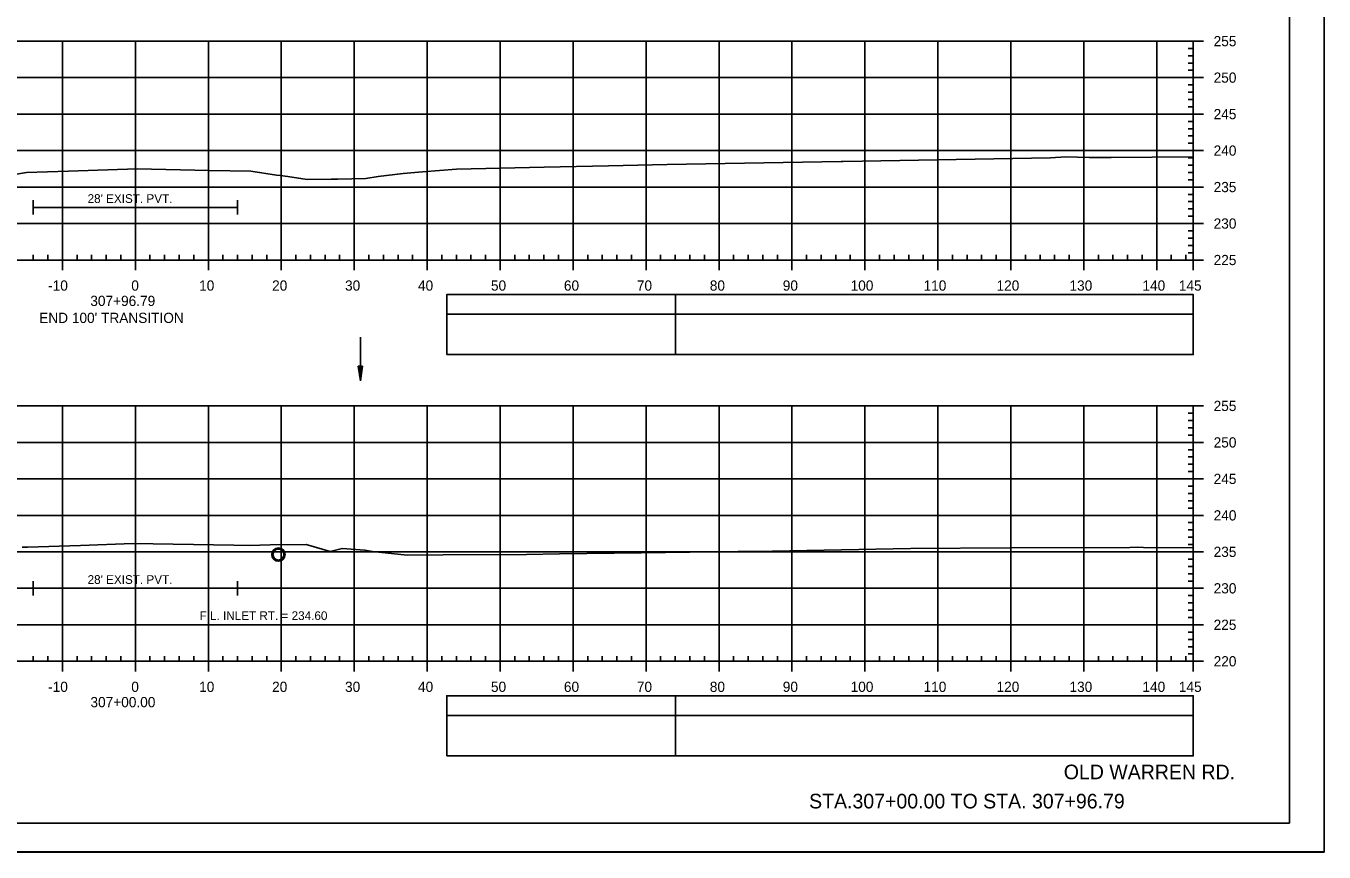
# Model space of a CAD drawing. Extents: x 1386544 to 1388153, y 379785 to 390999.
# Drawn here: x 1387975.3 to 1388153.2, y 384677.7 to 384790.9 of the extents above; entities that cross this region are included whole.
import ezdxf

# ---------------------------------------------------------------- set-up
doc = ezdxf.new("R2010")
doc.units = 0
for name, color, linetype in [('R_Alt Surface', 7, 'Continuous'), ('R_Axis', 7, 'Continuous'), ('R_Axis Annot', 7, 'Continuous'), ('R_Border', 7, 'Continuous'), ('R_Draft', 7, 'Continuous'), ('R_Exist Surface', 7, 'Continuous'), ('R_Grid', 7, 'Continuous'), ('R_No Plot', 7, 'Continuous'), ('R_Striping', 7, 'Continuous'), ('R_Water', 7, 'Continuous'), ('R_Water Annot', 7, 'Continuous')]:
    doc.layers.add(name, color=color, linetype=linetype)

msp = doc.modelspace()

# ---------------------------------------------------------------- linework, layer by layer
at = {"layer": 'R_Alt Surface'}
for points in [[(1387976.25, 384767.07), (1387976.25, 384765.07)], [(1388004.25, 384767.07), (1388004.25, 384765.07)], [(1387976.25, 384766.07), (1388004.25, 384766.07)], [(1387976.25, 384714.85), (1387976.25, 384712.85)], [(1387976.25, 384713.85), (1388004.25, 384713.85)], [(1388004.25, 384714.85), (1388004.25, 384712.85)]]:
    msp.add_lwpolyline(points, dxfattribs=at)
at = {"layer": 'R_Axis'}
for p, q in [((1388135.25, 384758.85), (1388135.25, 384788.85)), ((1388136.65, 384788.85), (1388135.25, 384788.85)), ((1388135.25, 384787.85), (1388134.55, 384787.85)), ((1388135.25, 384786.85), (1388134.55, 384786.85)), ((1388135.25, 384785.85), (1388134.55, 384785.85)), ((1388135.25, 384784.85), (1388134.55, 384784.85)), ((1388135.25, 384782.85), (1388134.55, 384782.85)), ((1388136.65, 384783.85), (1388135.25, 384783.85)), ((1388135.25, 384781.85), (1388134.55, 384781.85)), ((1388135.25, 384780.85), (1388134.55, 384780.85)), ((1388135.25, 384779.85), (1388134.55, 384779.85)), ((1388135.25, 384777.85), (1388134.55, 384777.85)), ((1388136.65, 384778.85), (1388135.25, 384778.85)), ((1388135.25, 384776.85), (1388134.55, 384776.85)), ((1388135.25, 384775.85), (1388134.55, 384775.85)), ((1388135.25, 384774.85), (1388134.55, 384774.85)), ((1388136.65, 384773.85), (1388135.25, 384773.85)), ((1388135.25, 384772.85), (1388134.55, 384772.85)), ((1388135.25, 384771.85), (1388134.55, 384771.85)), ((1388135.25, 384770.85), (1388134.55, 384770.85)), ((1388135.25, 384769.85), (1388134.55, 384769.85)), ((1388136.65, 384768.85), (1388135.25, 384768.85)), ((1388135.25, 384767.85), (1388134.55, 384767.85)), ((1388135.25, 384766.85), (1388134.55, 384766.85)), ((1388135.25, 384765.85), (1388134.55, 384765.85)), ((1388135.25, 384764.85), (1388134.55, 384764.85)), ((1388136.65, 384763.85), (1388135.25, 384763.85)), ((1388135.25, 384762.85), (1388134.55, 384762.85)), ((1388135.25, 384761.85), (1388134.55, 384761.85)), ((1387976.25, 384758.85), (1387976.25, 384759.55)), ((1387978.25, 384758.85), (1387978.25, 384759.55)), ((1387982.25, 384758.85), (1387982.25, 384759.55)), ((1387984.25, 384758.85), (1387984.25, 384759.55)), ((1387986.25, 384758.85), (1387986.25, 384759.55)), ((1387988.25, 384758.85), (1387988.25, 384759.55)), ((1387992.25, 384758.85), (1387992.25, 384759.55)), ((1387994.25, 384758.85), (1387994.25, 384759.55)), ((1387996.25, 384758.85), (1387996.25, 384759.55)), ((1387998.25, 384758.85), (1387998.25, 384759.55)), ((1388002.25, 384758.85), (1388002.25, 384759.55)), ((1388004.25, 384758.85), (1388004.25, 384759.55)), ((1388006.25, 384758.85), (1388006.25, 384759.55)), ((1388008.25, 384758.85), (1388008.25, 384759.55)), ((1388012.25, 384758.85), (1388012.25, 384759.55)), ((1388014.25, 384758.85), (1388014.25, 384759.55)), ((1388016.25, 384758.85), (1388016.25, 384759.55)), ((1388018.25, 384758.85), (1388018.25, 384759.55)), ((1388022.25, 384758.85), (1388022.25, 384759.55)), ((1388024.25, 384758.85), (1388024.25, 384759.55)), ((1388026.25, 384758.85), (1388026.25, 384759.55)), ((1388028.25, 384758.85), (1388028.25, 384759.55)), ((1388032.25, 384758.85), (1388032.25, 384759.55)), ((1388034.25, 384758.85), (1388034.25, 384759.55)), ((1388036.25, 384758.85), (1388036.25, 384759.55)), ((1388038.25, 384758.85), (1388038.25, 384759.55)), ((1388042.25, 384758.85), (1388042.25, 384759.55)), ((1388044.25, 384758.85), (1388044.25, 384759.55)), ((1388046.25, 384758.85), (1388046.25, 384759.55)), ((1388048.25, 384758.85), (1388048.25, 384759.55)), ((1388052.25, 384758.85), (1388052.25, 384759.55)), ((1388054.25, 384758.85), (1388054.25, 384759.55)), ((1388056.25, 384758.85), (1388056.25, 384759.55)), ((1388058.25, 384758.85), (1388058.25, 384759.55)), ((1388062.25, 384758.85), (1388062.25, 384759.55)), ((1388064.25, 384758.85), (1388064.25, 384759.55)), ((1388066.25, 384758.85), (1388066.25, 384759.55)), ((1388068.25, 384758.85), (1388068.25, 384759.55)), ((1388072.25, 384758.85), (1388072.25, 384759.55)), ((1388074.25, 384758.85), (1388074.25, 384759.55)), ((1388076.25, 384758.85), (1388076.25, 384759.55)), ((1388078.25, 384758.85), (1388078.25, 384759.55)), ((1388082.25, 384758.85), (1388082.25, 384759.55)), ((1388084.25, 384758.85), (1388084.25, 384759.55)), ((1388086.25, 384758.85), (1388086.25, 384759.55)), ((1388088.25, 384758.85), (1388088.25, 384759.55)), ((1388092.25, 384758.85), (1388092.25, 384759.55)), ((1388094.25, 384758.85), (1388094.25, 384759.55)), ((1388096.25, 384758.85), (1388096.25, 384759.55)), ((1388098.25, 384758.85), (1388098.25, 384759.55)), ((1388102.25, 384758.85), (1388102.25, 384759.55)), ((1388104.25, 384758.85), (1388104.25, 384759.55)), ((1388106.25, 384758.85), (1388106.25, 384759.55)), ((1388108.25, 384758.85), (1388108.25, 384759.55)), ((1388112.25, 384758.85), (1388112.25, 384759.55)), ((1388114.25, 384758.85), (1388114.25, 384759.55)), ((1388116.25, 384758.85), (1388116.25, 384759.55)), ((1388118.25, 384758.85), (1388118.25, 384759.55)), ((1388122.25, 384758.85), (1388122.25, 384759.55)), ((1388124.25, 384758.85), (1388124.25, 384759.55)), ((1388126.25, 384758.85), (1388126.25, 384759.55)), ((1388128.25, 384758.85), (1388128.25, 384759.55)), ((1388132.25, 384758.85), (1388132.25, 384759.55)), ((1388134.25, 384758.85), (1388134.25, 384759.55)), ((1388135.25, 384760.85), (1388134.55, 384760.85)), ((1388135.25, 384759.85), (1388134.55, 384759.85)), ((1387845.25, 384758.85), (1388135.25, 384758.85)), ((1387980.25, 384757.45), (1387980.25, 384758.85)), ((1387990.25, 384757.45), (1387990.25, 384758.85)), ((1388000.25, 384757.45), (1388000.25, 384758.85)), ((1388010.25, 384757.45), (1388010.25, 384758.85)), ((1388020.25, 384757.45), (1388020.25, 384758.85)), ((1388030.25, 384757.45), (1388030.25, 384758.85)), ((1388040.25, 384757.45), (1388040.25, 384758.85)), ((1388050.25, 384757.45), (1388050.25, 384758.85)), ((1388060.25, 384757.45), (1388060.25, 384758.85)), ((1388070.25, 384757.45), (1388070.25, 384758.85)), ((1388080.25, 384757.45), (1388080.25, 384758.85)), ((1388090.25, 384757.45), (1388090.25, 384758.85)), ((1388100.25, 384757.45), (1388100.25, 384758.85)), ((1388110.25, 384757.45), (1388110.25, 384758.85)), ((1388120.25, 384757.45), (1388120.25, 384758.85)), ((1388130.25, 384757.45), (1388130.25, 384758.85)), ((1388135.25, 384757.45), (1388135.25, 384758.85)), ((1388136.65, 384758.85), (1388135.25, 384758.85)), ((1388135.25, 384703.85), (1388135.25, 384738.85)), ((1388136.65, 384738.85), (1388135.25, 384738.85)), ((1388135.25, 384737.85), (1388134.55, 384737.85)), ((1388135.25, 384736.85), (1388134.55, 384736.85)), ((1388135.25, 384735.85), (1388134.55, 384735.85)), ((1388135.25, 384734.85), (1388134.55, 384734.85)), ((1388135.25, 384732.85), (1388134.55, 384732.85)), ((1388136.65, 384733.85), (1388135.25, 384733.85)), ((1388135.25, 384731.85), (1388134.55, 384731.85)), ((1388135.25, 384730.85), (1388134.55, 384730.85)), ((1388135.25, 384729.85), (1388134.55, 384729.85)), ((1388135.25, 384727.85), (1388134.55, 384727.85)), ((1388136.65, 384728.85), (1388135.25, 384728.85)), ((1388135.25, 384726.85), (1388134.55, 384726.85)), ((1388135.25, 384725.85), (1388134.55, 384725.85)), ((1388135.25, 384724.85), (1388134.55, 384724.85)), ((1388135.25, 384722.85), (1388134.55, 384722.85)), ((1388136.65, 384723.85), (1388135.25, 384723.85)), ((1388135.25, 384721.85), (1388134.55, 384721.85)), ((1388135.25, 384720.85), (1388134.55, 384720.85)), ((1388135.25, 384719.85), (1388134.55, 384719.85)), ((1388136.65, 384718.85), (1388135.25, 384718.85)), ((1388135.25, 384717.85), (1388134.55, 384717.85)), ((1388135.25, 384716.85), (1388134.55, 384716.85)), ((1388135.25, 384715.85), (1388134.55, 384715.85)), ((1388135.25, 384714.85), (1388134.55, 384714.85)), ((1388136.65, 384713.85), (1388135.25, 384713.85)), ((1388135.25, 384712.85), (1388134.55, 384712.85)), ((1388135.25, 384711.85), (1388134.55, 384711.85)), ((1388135.25, 384710.85), (1388134.55, 384710.85)), ((1388135.25, 384709.85), (1388134.55, 384709.85)), ((1388136.65, 384708.85), (1388135.25, 384708.85)), ((1388135.25, 384707.85), (1388134.55, 384707.85)), ((1388135.25, 384706.85), (1388134.55, 384706.85)), ((1387976.25, 384703.85), (1387976.25, 384704.55)), ((1387978.25, 384703.85), (1387978.25, 384704.55)), ((1387982.25, 384703.85), (1387982.25, 384704.55)), ((1387984.25, 384703.85), (1387984.25, 384704.55)), ((1387986.25, 384703.85), (1387986.25, 384704.55)), ((1387988.25, 384703.85), (1387988.25, 384704.55)), ((1387992.25, 384703.85), (1387992.25, 384704.55)), ((1387994.25, 384703.85), (1387994.25, 384704.55)), ((1387996.25, 384703.85), (1387996.25, 384704.55)), ((1387998.25, 384703.85), (1387998.25, 384704.55)), ((1388002.25, 384703.85), (1388002.25, 384704.55)), ((1388004.25, 384703.85), (1388004.25, 384704.55)), ((1388006.25, 384703.85), (1388006.25, 384704.55)), ((1388008.25, 384703.85), (1388008.25, 384704.55)), ((1388012.25, 384703.85), (1388012.25, 384704.55)), ((1388014.25, 384703.85), (1388014.25, 384704.55)), ((1388016.25, 384703.85), (1388016.25, 384704.55)), ((1388018.25, 384703.85), (1388018.25, 384704.55)), ((1388022.25, 384703.85), (1388022.25, 384704.55)), ((1388024.25, 384703.85), (1388024.25, 384704.55)), ((1388026.25, 384703.85), (1388026.25, 384704.55)), ((1388028.25, 384703.85), (1388028.25, 384704.55)), ((1388032.25, 384703.85), (1388032.25, 384704.55)), ((1388034.25, 384703.85), (1388034.25, 384704.55)), ((1388036.25, 384703.85), (1388036.25, 384704.55)), ((1388038.25, 384703.85), (1388038.25, 384704.55)), ((1388042.25, 384703.85), (1388042.25, 384704.55)), ((1388044.25, 384703.85), (1388044.25, 384704.55)), ((1388046.25, 384703.85), (1388046.25, 384704.55)), ((1388048.25, 384703.85), (1388048.25, 384704.55)), ((1388052.25, 384703.85), (1388052.25, 384704.55)), ((1388054.25, 384703.85), (1388054.25, 384704.55)), ((1388056.25, 384703.85), (1388056.25, 384704.55)), ((1388058.25, 384703.85), (1388058.25, 384704.55)), ((1388062.25, 384703.85), (1388062.25, 384704.55)), ((1388064.25, 384703.85), (1388064.25, 384704.55)), ((1388066.25, 384703.85), (1388066.25, 384704.55)), ((1388068.25, 384703.85), (1388068.25, 384704.55)), ((1388072.25, 384703.85), (1388072.25, 384704.55)), ((1388074.25, 384703.85), (1388074.25, 384704.55)), ((1388076.25, 384703.85), (1388076.25, 384704.55)), ((1388078.25, 384703.85), (1388078.25, 384704.55)), ((1388082.25, 384703.85), (1388082.25, 384704.55)), ((1388084.25, 384703.85), (1388084.25, 384704.55)), ((1388086.25, 384703.85), (1388086.25, 384704.55)), ((1388088.25, 384703.85), (1388088.25, 384704.55)), ((1388092.25, 384703.85), (1388092.25, 384704.55)), ((1388094.25, 384703.85), (1388094.25, 384704.55)), ((1388096.25, 384703.85), (1388096.25, 384704.55)), ((1388098.25, 384703.85), (1388098.25, 384704.55)), ((1388102.25, 384703.85), (1388102.25, 384704.55)), ((1388104.25, 384703.85), (1388104.25, 384704.55)), ((1388106.25, 384703.85), (1388106.25, 384704.55)), ((1388108.25, 384703.85), (1388108.25, 384704.55)), ((1388112.25, 384703.85), (1388112.25, 384704.55)), ((1388114.25, 384703.85), (1388114.25, 384704.55)), ((1388116.25, 384703.85), (1388116.25, 384704.55)), ((1388118.25, 384703.85), (1388118.25, 384704.55)), ((1388122.25, 384703.85), (1388122.25, 384704.55)), ((1388124.25, 384703.85), (1388124.25, 384704.55)), ((1388126.25, 384703.85), (1388126.25, 384704.55)), ((1388128.25, 384703.85), (1388128.25, 384704.55)), ((1388132.25, 384703.85), (1388132.25, 384704.55)), ((1388134.25, 384703.85), (1388134.25, 384704.55)), ((1388135.25, 384705.85), (1388134.55, 384705.85)), ((1388135.25, 384704.85), (1388134.55, 384704.85)), ((1387845.25, 384703.85), (1388135.25, 384703.85)), ((1387980.25, 384702.45), (1387980.25, 384703.85)), ((1387990.25, 384702.45), (1387990.25, 384703.85)), ((1388000.25, 384702.45), (1388000.25, 384703.85)), ((1388010.25, 384702.45), (1388010.25, 384703.85)), ((1388020.25, 384702.45), (1388020.25, 384703.85)), ((1388030.25, 384702.45), (1388030.25, 384703.85)), ((1388040.25, 384702.45), (1388040.25, 384703.85)), ((1388050.25, 384702.45), (1388050.25, 384703.85)), ((1388060.25, 384702.45), (1388060.25, 384703.85)), ((1388070.25, 384702.45), (1388070.25, 384703.85)), ((1388080.25, 384702.45), (1388080.25, 384703.85)), ((1388090.25, 384702.45), (1388090.25, 384703.85)), ((1388100.25, 384702.45), (1388100.25, 384703.85)), ((1388110.25, 384702.45), (1388110.25, 384703.85)), ((1388120.25, 384702.45), (1388120.25, 384703.85)), ((1388130.25, 384702.45), (1388130.25, 384703.85)), ((1388135.25, 384702.45), (1388135.25, 384703.85)), ((1388136.65, 384703.85), (1388135.25, 384703.85))]:
    msp.add_line(p, q, dxfattribs=at)
at = {"layer": 'R_Axis Annot'}
for points in [[(1388064.27, 384751.41), (1388135.25, 384751.41), (1388135.25, 384754.12), (1388064.27, 384754.12)], [(1388064.27, 384745.88), (1388135.25, 384745.88), (1388135.25, 384751.41), (1388064.27, 384751.41)], [(1388064.27, 384696.41), (1388135.25, 384696.41), (1388135.25, 384699.12), (1388064.27, 384699.12)], [(1388064.27, 384690.88), (1388135.25, 384690.88), (1388135.25, 384696.41), (1388064.27, 384696.41)]]:
    msp.add_lwpolyline(points, close=True, dxfattribs=at)
at = {"layer": 'R_Border'}
for q in [(1388148.43, 384887.14), (1387832.25, 384681.68)]:
    msp.add_line((1388148.43, 384681.68), q, dxfattribs=at)
at = {"layer": 'R_Exist Surface'}
for points in [[(1387973.67, 384770.58), (1387975.31, 384770.85), (1387981.07, 384771.02), (1387990.48, 384771.34), (1388000.37, 384771.14), (1388006.08, 384771.04), (1388009.61, 384770.49), (1388010.11, 384770.43), (1388011.16, 384770.29), (1388013.79, 384769.9), (1388017.09, 384769.91), (1388017.2, 384769.91), (1388017.32, 384769.91), (1388018, 384769.94), (1388021.86, 384770.04), (1388023.53, 384770.28), (1388026.96, 384770.71), (1388029.59, 384770.94), (1388034.27, 384771.31), (1388046.27, 384771.57), (1388055.09, 384771.77), (1388063.13, 384771.92), (1388086.99, 384772.34), (1388087.26, 384772.34), (1388115.67, 384772.84), (1388117.77, 384772.97), (1388121, 384772.9), (1388122.75, 384772.9), (1388124, 384772.89), (1388135.25, 384772.98)], [(1387974.74, 384719.47), (1387975.48, 384719.51), (1387982.72, 384719.73), (1387989.92, 384719.97), (1388003.74, 384719.76), (1388005.89, 384719.73), (1388008.71, 384719.79), (1388013.64, 384719.84), (1388016.93, 384718.89), (1388018.58, 384719.32), (1388021.72, 384719.07), (1388022.74, 384718.88), (1388027.52, 384718.38), (1388032.43, 384718.46), (1388043.84, 384718.48), (1388048.37, 384718.56), (1388059.61, 384718.71), (1388072.89, 384718.88), (1388077.58, 384718.96), (1388094.1, 384719.28), (1388096.48, 384719.3), (1388110.15, 384719.39), (1388126.56, 384719.45), (1388127.66, 384719.47), (1388128.42, 384719.46), (1388135.25, 384719.38)]]:
    msp.add_lwpolyline(points, dxfattribs=at)
at = {"layer": 'R_Grid'}
for p, q in [((1387845.25, 384788.85), (1388135.25, 384788.85)), ((1387980.25, 384758.85), (1387980.25, 384788.85)), ((1387990.25, 384758.85), (1387990.25, 384788.85)), ((1388000.25, 384758.85), (1388000.25, 384788.85)), ((1388010.25, 384758.85), (1388010.25, 384788.85)), ((1388020.25, 384758.85), (1388020.25, 384788.85)), ((1388030.25, 384758.85), (1388030.25, 384788.85)), ((1388040.25, 384758.85), (1388040.25, 384788.85)), ((1388050.25, 384758.85), (1388050.25, 384788.85)), ((1388060.25, 384758.85), (1388060.25, 384788.85)), ((1388070.25, 384758.85), (1388070.25, 384788.85)), ((1388080.25, 384758.85), (1388080.25, 384788.85)), ((1388090.25, 384758.85), (1388090.25, 384788.85)), ((1388100.25, 384758.85), (1388100.25, 384788.85)), ((1388110.25, 384758.85), (1388110.25, 384788.85)), ((1388120.25, 384758.85), (1388120.25, 384788.85)), ((1388130.25, 384758.85), (1388130.25, 384788.85)), ((1388135.25, 384758.85), (1388135.25, 384788.85)), ((1387845.25, 384783.85), (1388135.25, 384783.85)), ((1387845.25, 384778.85), (1388135.25, 384778.85)), ((1387845.25, 384773.85), (1388135.25, 384773.85)), ((1387845.25, 384768.85), (1388135.25, 384768.85)), ((1387845.25, 384763.85), (1388135.25, 384763.85)), ((1387845.25, 384758.85), (1388135.25, 384758.85)), ((1387845.25, 384738.85), (1388135.25, 384738.85)), ((1387845.25, 384738.85), (1388135.25, 384738.85)), ((1387980.25, 384703.85), (1387980.25, 384738.85)), ((1387980.25, 384703.85), (1387980.25, 384738.85)), ((1387990.25, 384703.85), (1387990.25, 384738.85)), ((1387990.25, 384703.85), (1387990.25, 384738.85)), ((1388000.25, 384703.85), (1388000.25, 384738.85)), ((1388000.25, 384703.85), (1388000.25, 384738.85)), ((1388010.25, 384703.85), (1388010.25, 384738.85)), ((1388010.25, 384703.85), (1388010.25, 384738.85)), ((1388020.25, 384703.85), (1388020.25, 384738.85)), ((1388020.25, 384703.85), (1388020.25, 384738.85)), ((1388030.25, 384703.85), (1388030.25, 384738.85)), ((1388030.25, 384703.85), (1388030.25, 384738.85)), ((1388040.25, 384703.85), (1388040.25, 384738.85)), ((1388040.25, 384703.85), (1388040.25, 384738.85)), ((1388050.25, 384703.85), (1388050.25, 384738.85)), ((1388050.25, 384703.85), (1388050.25, 384738.85)), ((1388060.25, 384703.85), (1388060.25, 384738.85)), ((1388060.25, 384703.85), (1388060.25, 384738.85)), ((1388070.25, 384703.85), (1388070.25, 384738.85)), ((1388070.25, 384703.85), (1388070.25, 384738.85)), ((1388080.25, 384703.85), (1388080.25, 384738.85)), ((1388080.25, 384703.85), (1388080.25, 384738.85)), ((1388090.25, 384703.85), (1388090.25, 384738.85)), ((1388090.25, 384703.85), (1388090.25, 384738.85)), ((1388100.25, 384703.85), (1388100.25, 384738.85)), ((1388100.25, 384703.85), (1388100.25, 384738.85)), ((1388110.25, 384703.85), (1388110.25, 384738.85)), ((1388110.25, 384703.85), (1388110.25, 384738.85)), ((1388120.25, 384703.85), (1388120.25, 384738.85)), ((1388120.25, 384703.85), (1388120.25, 384738.85)), ((1388130.25, 384703.85), (1388130.25, 384738.85)), ((1388130.25, 384703.85), (1388130.25, 384738.85)), ((1388135.25, 384703.85), (1388135.25, 384738.85)), ((1388135.25, 384703.85), (1388135.25, 384738.85)), ((1387845.25, 384733.85), (1388135.25, 384733.85)), ((1387845.25, 384733.85), (1388135.25, 384733.85)), ((1387845.25, 384728.85), (1388135.25, 384728.85)), ((1387845.25, 384728.85), (1388135.25, 384728.85)), ((1387845.25, 384723.85), (1388135.25, 384723.85)), ((1387845.25, 384723.85), (1388135.25, 384723.85)), ((1387845.25, 384718.85), (1388135.25, 384718.85)), ((1387845.25, 384718.85), (1388135.25, 384718.85)), ((1387845.25, 384713.85), (1388135.25, 384713.85)), ((1387845.25, 384713.85), (1388135.25, 384713.85)), ((1387845.25, 384708.85), (1388135.25, 384708.85)), ((1387845.25, 384708.85), (1388135.25, 384708.85)), ((1387845.25, 384703.85), (1388135.25, 384703.85)), ((1387845.25, 384703.85), (1388135.25, 384703.85))]:
    msp.add_line(p, q, dxfattribs=at)
at = {"layer": 'R_No Plot'}
msp.add_line((1387819.85, 384677.71), (1388153.18, 384677.71), dxfattribs=at)
for points in [[(1387819.84, 384891.04), (1388153.18, 384891.04), (1388153.18, 384677.7), (1387819.84, 384677.7)], [(1388066.17, 384887.14), (1388085.79, 384887.14), (1388085.79, 384877.26), (1388101.9, 384877.26), (1388125.1, 384877.26), (1388125.1, 384852.93), (1388148.43, 384852.93), (1388148.43, 384681.68), (1387832.25, 384681.68), (1387832.25, 384887.14)]]:
    msp.add_lwpolyline(points, close=True, dxfattribs=at)
msp.add_circle((1388009.86, 384718.48), 0.917, dxfattribs=at)
at = {"layer": 'R_Striping'}
for points in [[(1388032.93, 384751.41), (1388064.27, 384751.41), (1388064.27, 384754.12), (1388032.93, 384754.12)], [(1388032.93, 384745.89), (1388064.27, 384745.89), (1388064.27, 384751.41), (1388032.93, 384751.41)], [(1388032.93, 384696.41), (1388064.27, 384696.41), (1388064.27, 384699.12), (1388032.93, 384699.12)], [(1388032.93, 384690.89), (1388064.27, 384690.89), (1388064.27, 384696.41), (1388032.93, 384696.41)]]:
    msp.add_lwpolyline(points, close=True, dxfattribs=at)
at = {"layer": 'R_Water'}
for p, q in [((1388021.09, 384748.29), (1388021.09, 384742.29)), ((1388020.79, 384744.29), (1388021.09, 384742.29)), ((1388021.39, 384744.29), (1388020.79, 384744.29)), ((1388020.79, 384744.29), (1388021.09, 384742.29)), ((1388021.39, 384744.29), (1388020.79, 384744.29)), ((1388020.84, 384744.29), (1388021.09, 384742.62)), ((1388020.84, 384744.29), (1388021.09, 384742.62)), ((1388020.89, 384744.29), (1388021.09, 384742.97)), ((1388020.89, 384744.29), (1388021.09, 384742.97)), ((1388020.94, 384744.29), (1388021.09, 384743.3)), ((1388020.94, 384744.29), (1388021.09, 384743.3)), ((1388020.99, 384744.29), (1388021.09, 384743.64)), ((1388020.99, 384744.29), (1388021.09, 384743.64)), ((1388021.04, 384744.29), (1388021.09, 384743.97)), ((1388021.04, 384744.29), (1388021.09, 384743.97)), ((1388021.39, 384744.29), (1388021.09, 384742.29)), ((1388021.19, 384744.29), (1388021.09, 384743.64)), ((1388021.29, 384744.29), (1388021.09, 384742.97)), ((1388021.34, 384744.29), (1388021.09, 384742.62)), ((1388021.24, 384744.29), (1388021.09, 384743.3)), ((1388021.14, 384744.29), (1388021.09, 384743.97)), ((1388021.39, 384744.29), (1388021.09, 384742.29)), ((1388021.19, 384744.29), (1388021.09, 384743.64)), ((1388021.29, 384744.29), (1388021.09, 384742.97)), ((1388021.34, 384744.29), (1388021.09, 384742.62)), ((1388021.24, 384744.29), (1388021.09, 384743.3)), ((1388021.14, 384744.29), (1388021.09, 384743.97))]:
    msp.add_line(p, q, dxfattribs=at)
msp.add_circle((1388009.86, 384718.48), 0.75, dxfattribs=at)

# ---------------------------------------------------------------- texts
at = {"layer": 'R_Axis Annot'}
for s, p in [('255', (1388138.05, 384788.15)), ('250', (1388138.05, 384783.15)), ('245', (1388138.05, 384778.15)), ('240', (1388138.05, 384773.15)), ('235', (1388138.05, 384768.15)), ('230', (1388138.05, 384763.15)), ('225', (1388138.05, 384758.15)), ('-10', (1387978.29, 384754.65)), ('0', (1387989.69, 384754.65)), ('10', (1387998.99, 384754.65)), ('20', (1388008.99, 384754.65)), ('30', (1388018.99, 384754.65)), ('40', (1388028.99, 384754.65)), ('50', (1388038.99, 384754.65)), ('60', (1388048.99, 384754.65)), ('70', (1388058.99, 384754.65)), ('80', (1388068.99, 384754.65)), ('90', (1388078.99, 384754.65)), ('100', (1388088.29, 384754.65)), ('110', (1388098.29, 384754.65)), ('120', (1388108.29, 384754.65)), ('130', (1388118.29, 384754.65)), ('140', (1388128.29, 384754.65)), ('145', (1388133.28, 384754.65)), ('307+96.79', (1387984.07, 384752.55)), ("END 100' TRANSITION", (1387977.07, 384750.22)), ('255', (1388138.05, 384738.15)), ('250', (1388138.05, 384733.15)), ('245', (1388138.05, 384728.15)), ('240', (1388138.05, 384723.15)), ('235', (1388138.05, 384718.15)), ('230', (1388138.05, 384713.15)), ('225', (1388138.05, 384708.15)), ('220', (1388138.05, 384703.15)), ('-10', (1387978.29, 384699.65)), ('0', (1387989.69, 384699.65)), ('10', (1387998.99, 384699.65)), ('20', (1388008.99, 384699.65)), ('30', (1388018.99, 384699.65)), ('40', (1388028.99, 384699.65)), ('50', (1388038.99, 384699.65)), ('60', (1388048.99, 384699.65)), ('70', (1388058.99, 384699.65)), ('80', (1388068.99, 384699.65)), ('90', (1388078.99, 384699.65)), ('100', (1388088.29, 384699.65)), ('110', (1388098.29, 384699.65)), ('120', (1388108.29, 384699.65)), ('130', (1388118.29, 384699.65)), ('140', (1388128.29, 384699.65)), ('145', (1388133.28, 384699.65)), ('307+00.00', (1387984.09, 384697.55))]:
    msp.add_text(s, height=1.4, dxfattribs=at).set_placement(p)
at = {"layer": 'R_Draft'}
for s, p in [('OLD WARREN RD.', (1388117.51, 384687.68)), ('STA.307+00.00 TO STA. 307+96.79', (1388082.6, 384683.68))]:
    msp.add_text(s, height=2, dxfattribs=at).set_placement(p)
at = {"layer": 'R_Water'}
for p in [(1387983.7, 384766.67), (1387983.7, 384714.45)]:
    msp.add_text("28' EXIST. PVT.", height=1.2, dxfattribs=at).set_placement(p)
at = {"layer": 'R_Water Annot'}
msp.add_text('F.L. INLET RT. = 234.60', height=1.2, dxfattribs=at).set_placement((1387999.05, 384709.5))

doc.saveas('drawing.dxf')
